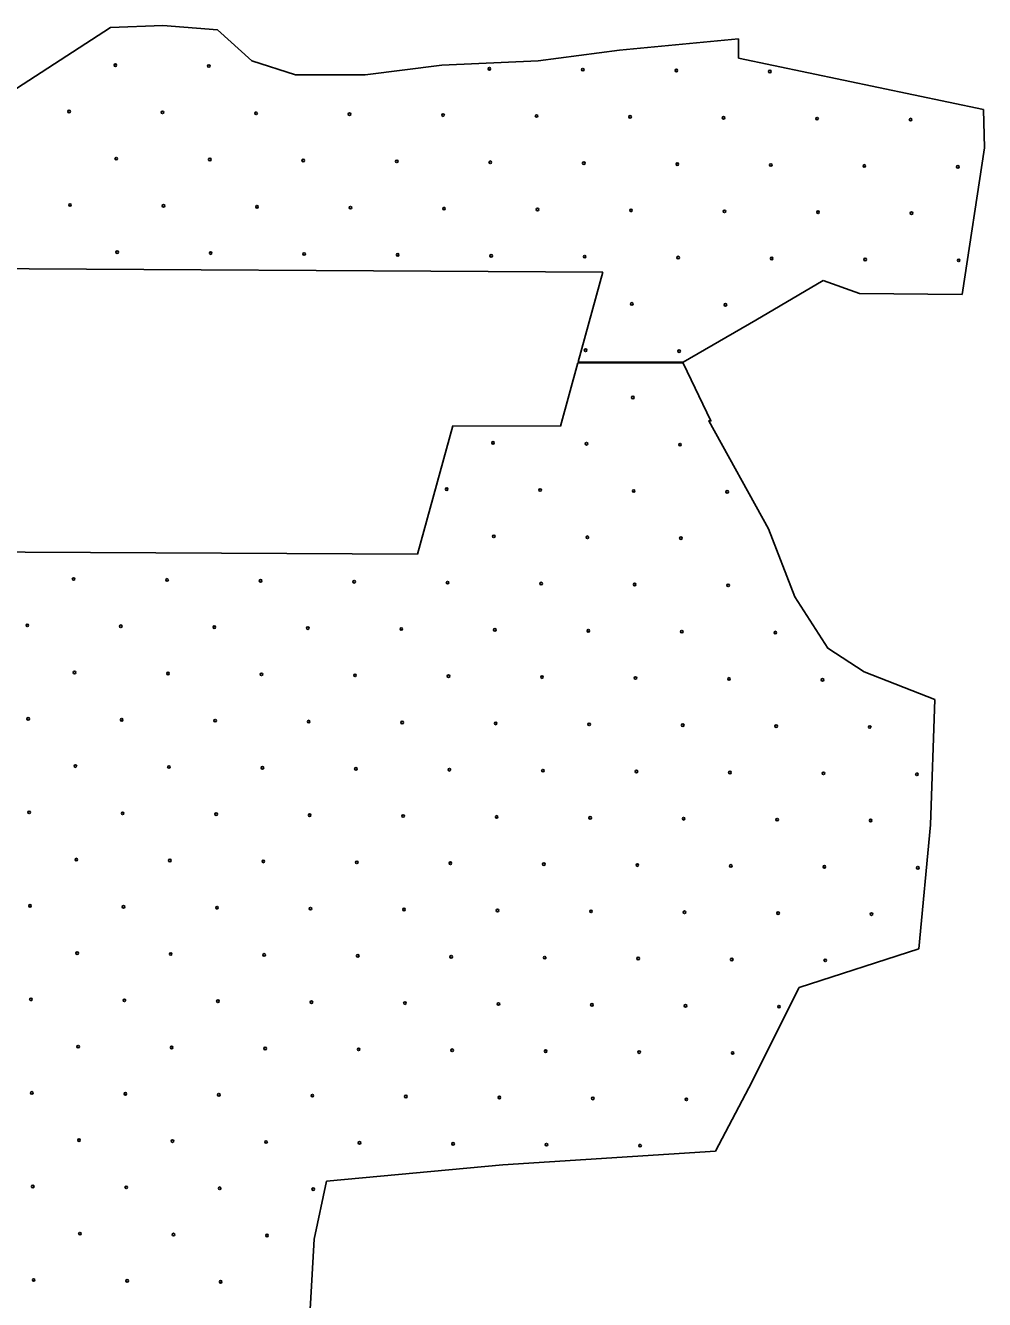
# Model space of a CAD drawing. Extents: x 1612280 to 1883141, y 560852 to 780851.
# Drawn here: x 1733249 to 1737194, y 627229 to 632467 of the extents above; entities that cross this region are included whole.
import ezdxf

# ---------------------------------------------------------------- set-up
doc = ezdxf.new("R2010")
doc.units = 0
doc.layers.add('DESIGN - EROSION CONTROL - Devices', color=7, linetype='Continuous')
doc.layers.add('DESIGN - SCRATCH - User 1', color=7, linetype='Continuous')

msp = doc.modelspace()

# ---------------------------------------------------------------- linework, layer by layer
at = {"layer": 'DESIGN - EROSION CONTROL - Devices'}
for centre in [(1733618.9, 632304.4), (1733618.9, 632304.4), (1734003.5, 632300.6), (1734003.5, 632300.6), (1735157.1, 632289.4), (1735157.1, 632289.4), (1735541.7, 632285.7), (1735541.7, 632285.7), (1735926.2, 632282), (1735926.2, 632282), (1736310.8, 632278.2), (1736310.8, 632278.2), (1733428.5, 632113.9), (1733428.5, 632113.9), (1733813, 632110.2), (1733813, 632110.2), (1734197.6, 632106.5), (1734197.6, 632106.5), (1734582.2, 632102.7), (1734582.2, 632102.7), (1734966.7, 632099), (1734966.7, 632099), (1735351.3, 632095.3), (1735351.3, 632095.3), (1735735.8, 632091.5), (1735735.8, 632091.5), (1736120.4, 632087.8), (1736120.4, 632087.8), (1736504.9, 632084.1), (1736504.9, 632084.1), (1736889.5, 632080.3), (1736889.5, 632080.3), (1733622.6, 631919.8), (1733622.6, 631919.8), (1734007.2, 631916.1), (1734007.2, 631916.1), (1734391.7, 631912.3), (1734391.7, 631912.3), (1734776.3, 631908.6), (1734776.3, 631908.6), (1735160.8, 631904.9), (1735160.8, 631904.9), (1735545.4, 631901.1), (1735545.4, 631901.1), (1735930, 631897.4), (1735930, 631897.4), (1736314.5, 631893.7), (1736314.5, 631893.7), (1736699.1, 631889.9), (1736699.1, 631889.9), (1737083.6, 631886.2), (1737083.6, 631886.2), (1733432.2, 631729.4), (1733432.2, 631729.4), (1733816.8, 631725.7), (1733816.8, 631725.7), (1734201.3, 631721.9), (1734201.3, 631721.9), (1734585.9, 631718.2), (1734585.9, 631718.2), (1734970.4, 631714.5), (1734970.4, 631714.5), (1735355, 631710.7), (1735355, 631710.7), (1735739.5, 631707), (1735739.5, 631707), (1736124.1, 631703.3), (1736124.1, 631703.3), (1736508.7, 631699.5), (1736508.7, 631699.5), (1736893.2, 631695.8), (1736893.2, 631695.8), (1733626.4, 631535.3), (1733626.4, 631535.3), (1734010.9, 631531.5), (1734010.9, 631531.5), (1734395.5, 631527.8), (1734395.5, 631527.8), (1734780, 631524.1), (1734780, 631524.1), (1735164.6, 631520.3), (1735164.6, 631520.3), (1735549.1, 631516.6), (1735549.1, 631516.6), (1735933.7, 631512.9), (1735933.7, 631512.9), (1736318.2, 631509.1), (1736318.2, 631509.1), (1736702.8, 631505.4), (1736702.8, 631505.4), (1737087.3, 631501.7), (1737087.3, 631501.7), (1735743.3, 631322.4), (1735743.3, 631322.4), (1736127.8, 631318.7), (1736127.8, 631318.7), (1735552.9, 631132), (1735552.9, 631132), (1735937.4, 631128.3), (1735937.4, 631128.3), (1735747, 630937.9), (1735747, 630937.9), (1735172, 630751.2), (1735172, 630751.2), (1735556.6, 630747.5), (1735556.6, 630747.5), (1735941.2, 630743.7), (1735941.2, 630743.7), (1734981.6, 630560.8), (1734981.6, 630560.8), (1735366.2, 630557.1), (1735366.2, 630557.1), (1735750.7, 630553.3), (1735750.7, 630553.3), (1736135.3, 630549.6), (1736135.3, 630549.6), (1735175.8, 630366.7), (1735175.8, 630366.7), (1735560.3, 630362.9), (1735560.3, 630362.9), (1735944.9, 630359.2), (1735944.9, 630359.2), (1733447.2, 630191.2), (1733447.2, 630191.2), (1733831.7, 630187.5), (1733831.7, 630187.5), (1734216.3, 630183.7), (1734216.3, 630183.7), (1734600.8, 630180), (1734600.8, 630180), (1734985.4, 630176.3), (1734985.4, 630176.3), (1735369.9, 630172.5), (1735369.9, 630172.5), (1735754.5, 630168.8), (1735754.5, 630168.8), (1736139, 630165.1), (1736139, 630165.1), (1733256.8, 630000.8), (1733256.8, 630000.8), (1733641.3, 629997), (1733641.3, 629997), (1734025.9, 629993.3), (1734025.9, 629993.3), (1734410.4, 629989.6), (1734410.4, 629989.6), (1734795, 629985.8), (1734795, 629985.8), (1735179.5, 629982.1), (1735179.5, 629982.1), (1735564.1, 629978.4), (1735564.1, 629978.4), (1735948.6, 629974.6), (1735948.6, 629974.6), (1736333.2, 629970.9), (1736333.2, 629970.9), (1733450.9, 629806.6), (1733450.9, 629806.6), (1733835.4, 629802.9), (1733835.4, 629802.9), (1734220, 629799.2), (1734220, 629799.2), (1734604.6, 629795.4), (1734604.6, 629795.4), (1734989.1, 629791.7), (1734989.1, 629791.7), (1735373.7, 629788), (1735373.7, 629788), (1735758.2, 629784.2), (1735758.2, 629784.2), (1736142.8, 629780.5), (1736142.8, 629780.5), (1736527.3, 629776.8), (1736527.3, 629776.8), (1733260.5, 629616.2), (1733260.5, 629616.2), (1733645, 629612.5), (1733645, 629612.5), (1734029.6, 629608.8), (1734029.6, 629608.8), (1734414.1, 629605), (1734414.1, 629605), (1734798.7, 629601.3), (1734798.7, 629601.3), (1735183.2, 629597.6), (1735183.2, 629597.6), (1735567.8, 629593.8), (1735567.8, 629593.8), (1735952.4, 629590.1), (1735952.4, 629590.1), (1736336.9, 629586.4), (1736336.9, 629586.4), (1736721.5, 629582.6), (1736721.5, 629582.6), (1733454.6, 629422.1), (1733454.6, 629422.1), (1733839.2, 629418.3), (1733839.2, 629418.3), (1734223.7, 629414.6), (1734223.7, 629414.6), (1734608.3, 629410.9), (1734608.3, 629410.9), (1734992.8, 629407.1), (1734992.8, 629407.1), (1735377.4, 629403.4), (1735377.4, 629403.4), (1735761.9, 629399.7), (1735761.9, 629399.7), (1736146.5, 629395.9), (1736146.5, 629395.9), (1736531.1, 629392.2), (1736531.1, 629392.2), (1736915.6, 629388.5), (1736915.6, 629388.5), (1733264.2, 629231.7), (1733264.2, 629231.7), (1733648.8, 629227.9), (1733648.8, 629227.9), (1734033.3, 629224.2), (1734033.3, 629224.2), (1734417.9, 629220.5), (1734417.9, 629220.5), (1734802.4, 629216.7), (1734802.4, 629216.7), (1735187, 629213), (1735187, 629213), (1735571.5, 629209.3), (1735571.5, 629209.3), (1735956.1, 629205.5), (1735956.1, 629205.5), (1736340.6, 629201.8), (1736340.6, 629201.8), (1736725.2, 629198.1), (1736725.2, 629198.1), (1733458.4, 629037.5), (1733458.4, 629037.5), (1733842.9, 629033.8), (1733842.9, 629033.8), (1734227.5, 629030.1), (1734227.5, 629030.1), (1734612, 629026.3), (1734612, 629026.3), (1734996.6, 629022.6), (1734996.6, 629022.6), (1735381.1, 629018.9), (1735381.1, 629018.9), (1735765.7, 629015.1), (1735765.7, 629015.1), (1736150.2, 629011.4), (1736150.2, 629011.4), (1736534.8, 629007.7), (1736534.8, 629007.7), (1736919.3, 629003.9), (1736919.3, 629003.9), (1733268, 628847.1), (1733268, 628847.1), (1733652.5, 628843.4), (1733652.5, 628843.4), (1734037.1, 628839.6), (1734037.1, 628839.6), (1734421.6, 628835.9), (1734421.6, 628835.9), (1734806.2, 628832.2), (1734806.2, 628832.2), (1735190.7, 628828.4), (1735190.7, 628828.4), (1735575.3, 628824.7), (1735575.3, 628824.7), (1735959.8, 628821), (1735959.8, 628821), (1736344.4, 628817.2), (1736344.4, 628817.2), (1736728.9, 628813.5), (1736728.9, 628813.5), (1733462.1, 628653), (1733462.1, 628653), (1733846.6, 628649.2), (1733846.6, 628649.2), (1734231.2, 628645.5), (1734231.2, 628645.5), (1734615.8, 628641.8), (1734615.8, 628641.8), (1735000.3, 628638), (1735000.3, 628638), (1735384.9, 628634.3), (1735384.9, 628634.3), (1735769.4, 628630.6), (1735769.4, 628630.6), (1736154, 628626.8), (1736154, 628626.8), (1736538.5, 628623.1), (1736538.5, 628623.1), (1733271.7, 628462.6), (1733271.7, 628462.6), (1733656.2, 628458.8), (1733656.2, 628458.8), (1734040.8, 628455.1), (1734040.8, 628455.1), (1734425.3, 628451.4), (1734425.3, 628451.4), (1734809.9, 628447.6), (1734809.9, 628447.6), (1735194.4, 628443.9), (1735194.4, 628443.9), (1735579, 628440.2), (1735579, 628440.2), (1735963.6, 628436.4), (1735963.6, 628436.4), (1736348.1, 628432.7), (1736348.1, 628432.7), (1733465.8, 628268.4), (1733465.8, 628268.4), (1733850.4, 628264.7), (1733850.4, 628264.7), (1734234.9, 628261), (1734234.9, 628261), (1734619.5, 628257.2), (1734619.5, 628257.2), (1735004, 628253.5), (1735004, 628253.5), (1735388.6, 628249.8), (1735388.6, 628249.8), (1735773.1, 628246), (1735773.1, 628246), (1736157.7, 628242.3), (1736157.7, 628242.3), (1733275.4, 628078), (1733275.4, 628078), (1733660, 628074.3), (1733660, 628074.3), (1734044.5, 628070.5), (1734044.5, 628070.5), (1734429.1, 628066.8), (1734429.1, 628066.8), (1734813.6, 628063.1), (1734813.6, 628063.1), (1735198.2, 628059.3), (1735198.2, 628059.3), (1735582.7, 628055.6), (1735582.7, 628055.6), (1735967.3, 628051.9), (1735967.3, 628051.9), (1733469.6, 627883.9), (1733469.6, 627883.9), (1733854.1, 627880.1), (1733854.1, 627880.1), (1734238.7, 627876.4), (1734238.7, 627876.4), (1734623.2, 627872.7), (1734623.2, 627872.7), (1735007.8, 627868.9), (1735007.8, 627868.9), (1735392.3, 627865.2), (1735392.3, 627865.2), (1735776.9, 627861.5), (1735776.9, 627861.5), (1733279.2, 627693.5), (1733279.2, 627693.5), (1733663.7, 627689.7), (1733663.7, 627689.7), (1734048.3, 627686), (1734048.3, 627686), (1734432.8, 627682.3), (1734432.8, 627682.3), (1733473.3, 627499.3), (1733473.3, 627499.3), (1733857.8, 627495.6), (1733857.8, 627495.6), (1734242.4, 627491.8), (1734242.4, 627491.8), (1733282.9, 627308.9), (1733282.9, 627308.9), (1733667.4, 627305.2), (1733667.4, 627305.2), (1734052, 627301.4), (1734052, 627301.4)]:
    msp.add_circle(centre, 5.28, dxfattribs=at)
at = {"layer": 'DESIGN - SCRATCH - User 1'}
for points in [[(1736182.3, 632412.4), (1735692.1, 632366.2), (1735357.9, 632322.2), (1734962.2, 632304.6), (1734645.7, 632265), (1734359.9, 632265), (1734179.6, 632322.2), (1734038.9, 632449.8), (1733814.7, 632467.4), (1733599.2, 632458.6), (1733212.3, 632207.8), (1732843, 632128.6), (1732614.4, 632155)], [(1736182.3, 632412.4), (1735692.1, 632366.2), (1735357.9, 632322.2), (1734962.2, 632304.6), (1734645.7, 632265), (1734359.9, 632265), (1734179.6, 632322.2), (1734038.9, 632449.8), (1733814.7, 632467.4), (1733599.2, 632458.6), (1733212.3, 632207.8), (1732843, 632128.6), (1732614.4, 632155)], [(1737189.2, 632122), (1736182.3, 632333.2), (1736182.3, 632412.4)], [(1737189.2, 632122), (1736182.3, 632333.2), (1736182.3, 632412.4)], [(1737101.2, 631360.9), (1737193.6, 631963.6), (1737189.2, 632122)], [(1737101.2, 631360.9), (1737193.6, 631963.6), (1737189.2, 632122)], [(1732792, 631469.8), (1735623.7, 631453.7)], [(1732792, 631469.8), (1735623.7, 631453.7)], [(1735623.7, 631453.7), (1735522.4, 631084)], [(1735623.7, 631453.7), (1735522.4, 631084)], [(1735953.7, 631083.4), (1736252.7, 631255.3), (1736529.7, 631418.1)], [(1735953.7, 631083.4), (1736252.7, 631255.3), (1736529.7, 631418.1)], [(1736529.7, 631418.1), (1736679.1, 631365.3), (1737101.2, 631360.9)], [(1736529.7, 631418.1), (1736679.1, 631365.3), (1737101.2, 631360.9)], [(1735521.3, 631079.8), (1735449.9, 630819.1)], [(1735521.3, 631079.8), (1735449.9, 630819.1)], [(1735953.7, 631079.3), (1735521.3, 631079.8)], [(1735953.7, 631079.3), (1735521.3, 631079.8)], [(1735522.4, 631084), (1735953.7, 631083.4)], [(1735522.4, 631084), (1735953.7, 631083.4)], [(1736305.4, 630397.4), (1736059.2, 630841.7), (1736068, 630841.7), (1735953.7, 631079.3)], [(1736305.4, 630397.4), (1736059.2, 630841.7), (1736068, 630841.7), (1735953.7, 631079.3)], [(1735006.4, 630821.6), (1734861.6, 630293)], [(1735006.4, 630821.6), (1734861.6, 630293)], [(1735449.9, 630819.1), (1735006.4, 630821.6)], [(1735449.9, 630819.1), (1735006.4, 630821.6)], [(1736989.1, 629695.7), (1736698.9, 629810), (1736549.4, 629906.8), (1736413.1, 630118), (1736305.4, 630397.4)], [(1736989.1, 629695.7), (1736698.9, 629810), (1736549.4, 629906.8), (1736413.1, 630118), (1736305.4, 630397.4)], [(1734861.6, 630293), (1732977.8, 630303.7)], [(1734861.6, 630293), (1732977.8, 630303.7)], [(1736923.2, 628670.6), (1736971.5, 629180.9), (1736989.1, 629695.7)], [(1736923.2, 628670.6), (1736971.5, 629180.9), (1736989.1, 629695.7)], [(1736430.7, 628512.2), (1736923.2, 628670.6)], [(1736430.7, 628512.2), (1736923.2, 628670.6)], [(1736087.8, 627839), (1736224.1, 628098.6), (1736430.7, 628512.2)], [(1736087.8, 627839), (1736224.1, 628098.6), (1736430.7, 628512.2)], [(1734487.4, 627715.9), (1735212.8, 627781.8), (1736087.8, 627839)], [(1734487.4, 627715.9), (1735212.8, 627781.8), (1736087.8, 627839)], [(1734406, 626948.1), (1734436.8, 627476.1), (1734487.4, 627715.9)], [(1734406, 626948.1), (1734436.8, 627476.1), (1734487.4, 627715.9)]]:
    msp.add_lwpolyline(points, dxfattribs=at)

doc.saveas('drawing.dxf')
